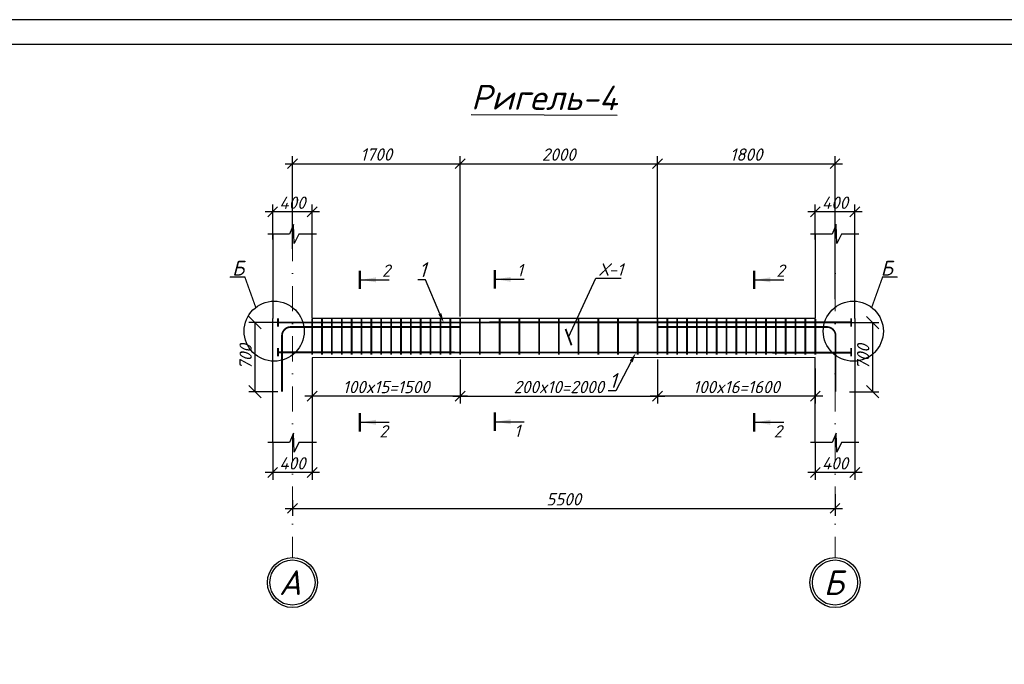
# Model space of a CAD drawing. Header units: millimetres. Extents: x -33345 to 4712671, y -3392 to 121473.
# Tile 600 of 656: x 3063445 to 3083407, y 61134 to 74201. Entities that reach past the tile are written whole.
import ezdxf
from ezdxf import colors
from ezdxf.entities.mleader import LeaderData, LeaderLine
from ezdxf.math import Vec2, Vec3

# ---------------------------------------------------------------- set-up
doc = ezdxf.new("R2010")
doc.units = ezdxf.units.MM
doc.linetypes.add('DASHDOTX2', pattern=[50.8, 25.4, -12.7, 0, -12.7])
doc.layers.add('0.25', color=7, linetype='Continuous', lineweight=25)
doc.layers.add('Лист', color=7, linetype='Continuous')
doc.styles.add('_text', font='isocpeui.ttf')
doc.styles.add('Arch-Dim', font='isocpeui.ttf', dxfattribs={"height": 200})
doc.styles.add('GOST 2.304', font='isocpeui.ttf')
doc.styles.get("Standard").update_dxf_attribs({"font": 'arial.ttf'})
doc.styles.add('ГОСТ 250', font='isocpeui.ttf', dxfattribs={"height": 250})
doc.styles.add('Тохир', font='isocpeui.ttf', dxfattribs={"oblique": 2, "height": 250})
doc.dimstyles.new('Islom 94', dxfattribs={"dimtxt": 250, "dimasz": 200, "dimexe": 150, "dimexo": 100, "dimgap": 60, "dimtad": 1, "dimdec": 0, "dimtxsty": '_text', "dimblk": 'OBLIQUE', "dimcen": 0, "dimdle": 150, "dimadec": 0, "dimazin": 0, "dimtfac": 1, "dimtdec": 0, "dimtmove": 0, "dimatfit": 3, "dimfxl": 1, "dimarcsym": 0})
doc.dimstyles.new('М 100', dxfattribs={"dimscale": 100, "dimtxt": 3, "dimasz": 2.5, "dimexe": 1.25, "dimexo": 0.625, "dimtad": 1, "dimdec": 0, "dimtxsty": 'Standard', "dimblk": 'OBLIQUE', "dimcen": 2.5, "dimadec": 0, "dimazin": 0, "dimtfac": 1, "dimtdec": 0, "dimtmove": 0, "dimatfit": 3, "dimfxl": 1, "dimtfill": 1, "dimarcsym": 0})

# ---------------------------------------------------------------- blocks, each defined once
blk = doc.blocks.new('*U340')
at = {"layer": '0.25', "color": 5, "linetype": 'Continuous', "lineweight": 25, "ltscale": 100}
blk.add_lwpolyline([(-42000, 0), (0, 0), (0, 29700), (-42000, 29700), (-42000, 0)], dxfattribs=at)
at = {"layer": '0.25', "color": 7, "linetype": 'Continuous', "lineweight": 30, "ltscale": 100}
blk.add_lwpolyline([(-40000, 500), (-500, 500), (-500, 29200), (-40000, 29200), (-40000, 500)], dxfattribs=at)
blk = doc.blocks.new('_Oblique')
at = {"color": 0, "linetype": 'ByBlock', "lineweight": -2}
blk.add_line((-0.5, -0.5), (0.5, 0.5), dxfattribs=at)
blk = doc.blocks.new('*D2143')
at = {"color": 0, "lineweight": -2, "ltscale": 10, "transparency": 16777216}
for p, q in [((3079975, 64582), (3079975, 64145)), ((3068825, 64295), (3080125, 64295)), ((3068975, 64459), (3068975, 64145))]:
    blk.add_line(p, q, dxfattribs=at)
at = {"layer": 'Defpoints', "color": 0, "ltscale": 10, "transparency": 16777216}
for p in [(3079975, 64682), (3068975, 64559), (3079975, 64295)]:
    blk.add_point(p, dxfattribs=at)
at = {"color": 0, "lineweight": -2, "ltscale": 10, "transparency": 16777216, "xscale": 200, "yscale": 200, "zscale": 200, "rotation": 180}
blk.add_blockref('_Oblique', (3068975, 64295), dxfattribs=at)
at = {"color": 0, "lineweight": -2, "ltscale": 10, "transparency": 16777216, "xscale": 200, "yscale": 200, "zscale": 200}
blk.add_blockref('_Oblique', (3079975, 64295), dxfattribs=at)
at = {"color": 0, "lineweight": 25, "ltscale": 10, "transparency": 16777216, "insert": (3074475, 64480), "char_height": 250, "attachment_point": 5, "style": '_text'}
blk.add_mtext('5500', dxfattribs=at)
blk = doc.blocks.new('*D2144')
at = {"color": 0, "lineweight": -2, "ltscale": 10, "transparency": 16777216}
for p, q in [((3079575, 65628), (3079575, 64873)), ((3080375, 65628), (3080375, 64873)), ((3080525, 65023), (3079425, 65023))]:
    blk.add_line(p, q, dxfattribs=at)
at = {"layer": 'Defpoints', "color": 0, "ltscale": 10, "transparency": 16777216}
for p in [(3079575, 65728), (3080375, 65728), (3079575, 65023)]:
    blk.add_point(p, dxfattribs=at)
at = {"color": 0, "lineweight": -2, "ltscale": 10, "transparency": 16777216, "xscale": 200, "yscale": 200, "zscale": 200, "rotation": 180}
blk.add_blockref('_Oblique', (3079575, 65023), dxfattribs=at)
at = {"color": 0, "lineweight": -2, "ltscale": 10, "transparency": 16777216, "xscale": 200, "yscale": 200, "zscale": 200}
blk.add_blockref('_Oblique', (3080375, 65023), dxfattribs=at)
at = {"color": 0, "ltscale": 10, "transparency": 16777216, "insert": (3079975, 65208), "char_height": 250, "attachment_point": 5, "style": '_text'}
blk.add_mtext('400', dxfattribs=at)
blk = doc.blocks.new('*D2145')
at = {"color": 0, "lineweight": -2, "ltscale": 10, "transparency": 16777216}
for p, q in [((3080525, 70306), (3079425, 70306)), ((3079575, 69745), (3079575, 70456)), ((3080375, 69745), (3080375, 70456))]:
    blk.add_line(p, q, dxfattribs=at)
at = {"layer": 'Defpoints', "color": 0, "ltscale": 10, "transparency": 16777216}
for p in [(3079575, 70306), (3079575, 69645), (3080375, 69645)]:
    blk.add_point(p, dxfattribs=at)
at = {"color": 0, "lineweight": -2, "ltscale": 10, "transparency": 16777216, "xscale": 200, "yscale": 200, "zscale": 200, "rotation": 180}
blk.add_blockref('_Oblique', (3079575, 70306), dxfattribs=at)
at = {"color": 0, "lineweight": -2, "ltscale": 10, "transparency": 16777216, "xscale": 200, "yscale": 200, "zscale": 200}
blk.add_blockref('_Oblique', (3080375, 70306), dxfattribs=at)
at = {"color": 0, "ltscale": 10, "transparency": 16777216, "insert": (3079975, 70491), "char_height": 250, "attachment_point": 5, "style": '_text'}
blk.add_mtext('400', dxfattribs=at)
blk = doc.blocks.new('*D2146')
at = {"color": 0, "lineweight": -2, "ltscale": 10, "transparency": 16777216}
for p, q in [((3068575, 65628), (3068575, 64873)), ((3069375, 65628), (3069375, 64873)), ((3069525, 65023), (3068425, 65023))]:
    blk.add_line(p, q, dxfattribs=at)
at = {"layer": 'Defpoints', "color": 0, "ltscale": 10, "transparency": 16777216}
for p in [(3068575, 65728), (3069375, 65728), (3068575, 65023)]:
    blk.add_point(p, dxfattribs=at)
at = {"color": 0, "lineweight": -2, "ltscale": 10, "transparency": 16777216, "xscale": 200, "yscale": 200, "zscale": 200, "rotation": 180}
blk.add_blockref('_Oblique', (3068575, 65023), dxfattribs=at)
at = {"color": 0, "lineweight": -2, "ltscale": 10, "transparency": 16777216, "xscale": 200, "yscale": 200, "zscale": 200}
blk.add_blockref('_Oblique', (3069375, 65023), dxfattribs=at)
at = {"color": 0, "ltscale": 10, "transparency": 16777216, "insert": (3068975, 65208), "char_height": 250, "attachment_point": 5, "style": '_text'}
blk.add_mtext('400', dxfattribs=at)
blk = doc.blocks.new('*D2147')
at = {"color": 0, "lineweight": -2, "ltscale": 10, "transparency": 16777216}
for p, q in [((3069525, 70306), (3068425, 70306)), ((3068575, 69745), (3068575, 70456)), ((3069375, 69745), (3069375, 70456))]:
    blk.add_line(p, q, dxfattribs=at)
at = {"layer": 'Defpoints', "color": 0, "ltscale": 10, "transparency": 16777216}
for p in [(3068575, 70306), (3068575, 69645), (3069375, 69645)]:
    blk.add_point(p, dxfattribs=at)
at = {"color": 0, "lineweight": -2, "ltscale": 10, "transparency": 16777216, "xscale": 200, "yscale": 200, "zscale": 200, "rotation": 180}
blk.add_blockref('_Oblique', (3068575, 70306), dxfattribs=at)
at = {"color": 0, "lineweight": -2, "ltscale": 10, "transparency": 16777216, "xscale": 200, "yscale": 200, "zscale": 200}
blk.add_blockref('_Oblique', (3069375, 70306), dxfattribs=at)
at = {"color": 0, "ltscale": 10, "transparency": 16777216, "insert": (3068975, 70491), "char_height": 250, "attachment_point": 5, "style": '_text'}
blk.add_mtext('400', dxfattribs=at)
blk = doc.blocks.new('*D2148')
at = {"color": 0, "lineweight": -2, "ltscale": 10, "transparency": 16777216}
for p, q in [((3072375, 67314), (3072375, 66420)), ((3076375, 67314), (3076375, 66420)), ((3072225, 66570), (3076525, 66570))]:
    blk.add_line(p, q, dxfattribs=at)
at = {"layer": 'Defpoints', "color": 0, "ltscale": 10, "transparency": 16777216}
for p in [(3072375, 67414), (3076375, 67414), (3076375, 66570)]:
    blk.add_point(p, dxfattribs=at)
at = {"color": 0, "lineweight": -2, "ltscale": 10, "transparency": 16777216, "xscale": 200, "yscale": 200, "zscale": 200, "rotation": 180}
blk.add_blockref('_Oblique', (3072375, 66570), dxfattribs=at)
at = {"color": 0, "lineweight": -2, "ltscale": 10, "transparency": 16777216, "xscale": 200, "yscale": 200, "zscale": 200}
blk.add_blockref('_Oblique', (3076375, 66570), dxfattribs=at)
at = {"color": 0, "ltscale": 10, "transparency": 16777216, "insert": (3074375, 66755), "char_height": 250, "attachment_point": 5, "style": '_text'}
blk.add_mtext('200x10=2000', dxfattribs=at)
blk = doc.blocks.new('*D2149')
at = {"color": 0, "lineweight": -2, "ltscale": 10, "transparency": 16777216}
for p, q in [((3072375, 67314), (3072375, 66420)), ((3069375, 67077), (3069375, 66420)), ((3072525, 66570), (3069225, 66570))]:
    blk.add_line(p, q, dxfattribs=at)
at = {"layer": 'Defpoints', "color": 0, "ltscale": 10, "transparency": 16777216}
for p in [(3072375, 67414), (3069375, 67177), (3069375, 66570)]:
    blk.add_point(p, dxfattribs=at)
at = {"color": 0, "lineweight": -2, "ltscale": 10, "transparency": 16777216, "xscale": 200, "yscale": 200, "zscale": 200, "rotation": 180}
blk.add_blockref('_Oblique', (3069375, 66570), dxfattribs=at)
at = {"color": 0, "lineweight": -2, "ltscale": 10, "transparency": 16777216, "xscale": 200, "yscale": 200, "zscale": 200}
blk.add_blockref('_Oblique', (3072375, 66570), dxfattribs=at)
at = {"color": 0, "ltscale": 10, "transparency": 16777216, "insert": (3070875, 66755), "char_height": 250, "attachment_point": 5, "style": '_text'}
blk.add_mtext('100x15=1500', dxfattribs=at)
blk = doc.blocks.new('*D2150')
at = {"color": 0, "lineweight": -2, "ltscale": 10, "transparency": 16777216}
for p, q in [((3076375, 67314), (3076375, 66420)), ((3079575, 67131), (3079575, 66420)), ((3079725, 66570), (3076225, 66570))]:
    blk.add_line(p, q, dxfattribs=at)
at = {"layer": 'Defpoints', "color": 0, "ltscale": 10, "transparency": 16777216}
for p in [(3076375, 67414), (3079575, 67231), (3076375, 66570)]:
    blk.add_point(p, dxfattribs=at)
at = {"color": 0, "lineweight": -2, "ltscale": 10, "transparency": 16777216, "xscale": 200, "yscale": 200, "zscale": 200, "rotation": 180}
blk.add_blockref('_Oblique', (3076375, 66570), dxfattribs=at)
at = {"color": 0, "lineweight": -2, "ltscale": 10, "transparency": 16777216, "xscale": 200, "yscale": 200, "zscale": 200}
blk.add_blockref('_Oblique', (3079575, 66570), dxfattribs=at)
at = {"color": 0, "ltscale": 10, "transparency": 16777216, "insert": (3077975, 66755), "char_height": 250, "attachment_point": 5, "style": '_text'}
blk.add_mtext('100x16=1600', dxfattribs=at)
blk = doc.blocks.new('*D2151')
at = {"color": 0, "lineweight": -2, "ltscale": 10, "transparency": 16777216}
for p, q in [((3068825, 71282), (3072525, 71282)), ((3068975, 69559), (3068975, 71432)), ((3072375, 68183), (3072375, 71432))]:
    blk.add_line(p, q, dxfattribs=at)
at = {"layer": 'Defpoints', "color": 0, "ltscale": 10, "transparency": 16777216}
for p in [(3072375, 71282), (3068975, 69459), (3072375, 68083)]:
    blk.add_point(p, dxfattribs=at)
at = {"color": 0, "lineweight": -2, "ltscale": 10, "transparency": 16777216, "xscale": 200, "yscale": 200, "zscale": 200, "rotation": 180}
blk.add_blockref('_Oblique', (3068975, 71282), dxfattribs=at)
at = {"color": 0, "lineweight": -2, "ltscale": 10, "transparency": 16777216, "xscale": 200, "yscale": 200, "zscale": 200}
blk.add_blockref('_Oblique', (3072375, 71282), dxfattribs=at)
at = {"color": 0, "lineweight": 25, "ltscale": 10, "transparency": 16777216, "insert": (3070675, 71469), "char_height": 250, "attachment_point": 5, "style": '_text'}
blk.add_mtext('1700', dxfattribs=at)
blk = doc.blocks.new('*D2152')
at = {"color": 0, "lineweight": -2, "ltscale": 10, "transparency": 16777216}
for p, q in [((3072225, 71282), (3076525, 71282)), ((3072375, 68183), (3072375, 71432)), ((3076375, 68085), (3076375, 71432))]:
    blk.add_line(p, q, dxfattribs=at)
at = {"layer": 'Defpoints', "color": 0, "ltscale": 10, "transparency": 16777216}
for p in [(3076375, 71282), (3072375, 68083), (3076375, 67985)]:
    blk.add_point(p, dxfattribs=at)
at = {"color": 0, "lineweight": -2, "ltscale": 10, "transparency": 16777216, "xscale": 200, "yscale": 200, "zscale": 200, "rotation": 180}
blk.add_blockref('_Oblique', (3072375, 71282), dxfattribs=at)
at = {"color": 0, "lineweight": -2, "ltscale": 10, "transparency": 16777216, "xscale": 200, "yscale": 200, "zscale": 200}
blk.add_blockref('_Oblique', (3076375, 71282), dxfattribs=at)
at = {"color": 0, "lineweight": 25, "ltscale": 10, "transparency": 16777216, "insert": (3074375, 71467), "char_height": 250, "attachment_point": 5, "style": '_text'}
blk.add_mtext('2000', dxfattribs=at)
blk = doc.blocks.new('*D2153')
at = {"color": 0, "lineweight": -2, "ltscale": 10, "transparency": 16777216}
for p, q in [((3076225, 71282), (3080125, 71282)), ((3076375, 68085), (3076375, 71432)), ((3079975, 68534), (3079975, 71432))]:
    blk.add_line(p, q, dxfattribs=at)
at = {"layer": 'Defpoints', "color": 0, "ltscale": 10, "transparency": 16777216}
for p in [(3079975, 71282), (3079975, 68434), (3076375, 67985)]:
    blk.add_point(p, dxfattribs=at)
at = {"color": 0, "lineweight": -2, "ltscale": 10, "transparency": 16777216, "xscale": 200, "yscale": 200, "zscale": 200, "rotation": 180}
blk.add_blockref('_Oblique', (3076375, 71282), dxfattribs=at)
at = {"color": 0, "lineweight": -2, "ltscale": 10, "transparency": 16777216, "xscale": 200, "yscale": 200, "zscale": 200}
blk.add_blockref('_Oblique', (3079975, 71282), dxfattribs=at)
at = {"color": 0, "lineweight": 25, "ltscale": 10, "transparency": 16777216, "insert": (3078175, 71467), "char_height": 250, "attachment_point": 5, "style": '_text'}
blk.add_mtext('1800', dxfattribs=at)
blk = doc.blocks.new('_ArchTick')
at = {"color": 0, "linetype": 'ByBlock', "const_width": 0.15}
blk.add_lwpolyline([(-0.5, -0.5), (0.5, 0.5)], dxfattribs=at)
blk = doc.blocks.new('*D2154')
at = {"color": 0, "lineweight": -2, "ltscale": 100, "transparency": 16777216}
for p, q in [((3068666, 68060), (3068090, 68060)), ((3068215, 68060), (3068215, 66660)), ((3068680, 66660), (3068090, 66660))]:
    blk.add_line(p, q, dxfattribs=at)
at = {"layer": 'Defpoints', "color": 0, "ltscale": 100, "transparency": 16777216}
for p in [(3068728, 68060), (3068215, 66660), (3068743, 66660)]:
    blk.add_point(p, dxfattribs=at)
at = {"color": 0, "lineweight": -2, "ltscale": 100, "transparency": 16777216, "xscale": 250, "yscale": 250, "zscale": 250}
for p, rotation in [((3068215, 68060), 90), ((3068215, 66660), 270)]:
    blk.add_blockref('_Oblique', p, dxfattribs=dict(at, rotation=rotation))
at = {"color": 0, "ltscale": 100, "transparency": 16777216, "insert": (3068026, 67360), "char_height": 250, "attachment_point": 5, "rotation": 90, "style": 'Тохир', "bg_fill": 3, "box_fill_scale": 1.1, "bg_fill_color": 256, "bg_fill_true_color": 13158600, "bg_fill_transparency": 0}
blk.add_mtext('700', dxfattribs=at)
blk = doc.blocks.new('*D2155')
at = {"color": 0, "lineweight": -2, "ltscale": 100, "transparency": 16777216}
for p, q in [((3080284, 68060), (3080860, 68060)), ((3080735, 68060), (3080735, 66660)), ((3080269, 66660), (3080860, 66660))]:
    blk.add_line(p, q, dxfattribs=at)
at = {"layer": 'Defpoints', "color": 0, "ltscale": 100, "transparency": 16777216}
for p in [(3080222, 68060), (3080207, 66660), (3080735, 66660)]:
    blk.add_point(p, dxfattribs=at)
at = {"color": 0, "lineweight": -2, "ltscale": 100, "transparency": 16777216, "xscale": 250, "yscale": 250, "zscale": 250}
for p, rotation in [((3080735, 68060), 90), ((3080735, 66660), 270)]:
    blk.add_blockref('_Oblique', p, dxfattribs=dict(at, rotation=rotation))
at = {"color": 0, "ltscale": 100, "transparency": 16777216, "insert": (3080546, 67360), "char_height": 250, "attachment_point": 5, "rotation": 90, "style": 'Тохир', "bg_fill": 3, "box_fill_scale": 1.1, "bg_fill_color": 256, "bg_fill_true_color": 13158600, "bg_fill_transparency": 0}
blk.add_mtext('700', dxfattribs=at)

msp = doc.modelspace()

# ---------------------------------------------------------------- linework, layer by layer
at = {"color": 177, "lineweight": 25, "ltscale": 10, "true_color": 0x293189}
for p, q in [((3068574.933, 69859.671, 1359241.5), (3068574.933, 68143.165, 1359241.5)), ((3080374.933, 68144.079, 1359241.5), (3080374.933, 69856.065, 1359241.5)), ((3068574.933, 65630.266, 1359241.5), (3068574.933, 68143.165, 1359241.5)), ((3080374.933, 68144.079, 1359241.5), (3080374.933, 65630.266, 1359241.5))]:
    msp.add_line(p, q, dxfattribs=at)
at = {"color": 177, "ltscale": 10, "true_color": 0x293189}
for p, q in [((3068574.933, 69856.065, 1359241.5), (3068574.933, 68146.772, 1359241.5)), ((3079574.933, 69856.065, 1359241.5), (3079574.933, 68146.772, 1359241.5))]:
    msp.add_line(p, q, dxfattribs=at)
at = {"color": 1, "linetype": 'DASHDOTX2', "lineweight": 5, "ltscale": 20}
for p, q in [((3068975.088, 69815.954, 1359241.5), (3068975.088, 63298.902, 1359241.5)), ((3079975.088, 69815.954, 1359241.5), (3079975.088, 63298.902, 1359241.5))]:
    msp.add_line(p, q, dxfattribs=at)
at = {"color": 116, "true_color": 0x136734}
for p, q in [((3070366.786, 68928.125, 1359241.5), (3070938.494, 68928.125, 1359241.5)), ((3073101.841, 68938.036, 1359241.5), (3073673.549, 68938.036, 1359241.5)), ((3078362.329, 68928.125, 1359241.5), (3078934.037, 68928.125, 1359241.5)), ((3070366.786, 66040.912, 1359241.5), (3070938.494, 66040.912, 1359241.5)), ((3073101.841, 66050.823, 1359241.5), (3073673.549, 66050.823, 1359241.5)), ((3078362.329, 66040.912, 1359241.5), (3078934.037, 66040.912, 1359241.5))]:
    msp.add_line(p, q, dxfattribs=at)
at = {"color": 7, "elevation": 1359241.5}
for points in [[(3069460.936, 69856.065), (3069103.53, 69856.065), (3069012.279, 69661.885), (3069003.496, 69854.952), (3068995.765, 70046.692), (3068914.002, 69856.065), (3068475.687, 69856.065)], [(3080460.936, 69856.065), (3080103.53, 69856.065), (3080012.279, 69661.885), (3080003.496, 69854.952), (3079995.765, 70046.692), (3079914.002, 69856.065), (3079475.687, 69856.065)], [(3069460.936, 65630.266), (3069103.53, 65630.266), (3069012.279, 65436.086), (3069003.496, 65629.153), (3068995.765, 65820.893), (3068914.002, 65630.266), (3068475.687, 65630.266)], [(3080460.936, 65630.266), (3080103.53, 65630.266), (3080012.279, 65436.086), (3080003.496, 65629.153), (3079995.765, 65820.893), (3079914.002, 65630.266), (3079475.687, 65630.266)]]:
    msp.add_lwpolyline(points, dxfattribs=at)
at = {"color": 177, "lineweight": 25, "ltscale": 10, "true_color": 0x293189, "elevation": 1359241.5}
for points in [[(3079574.933, 69859.671), (3079574.933, 68146.772), (3069374.933, 68144.079), (3069374.933, 69856.065)], [(3079574.933, 65630.266), (3079574.933, 67350.378), (3069374.933, 67347.686), (3069374.933, 65630.266)]]:
    msp.add_lwpolyline(points, dxfattribs=at)
at = {"color": 116, "linetype": 'Continuous', "lineweight": 50, "ltscale": 100, "true_color": 0x136734, "elevation": 1359241.5}
for points in [[(3070341.786, 68743.401), (3070341.786, 69112.849)], [(3073076.841, 68753.312), (3073076.841, 69122.76)], [(3078337.329, 68743.401), (3078337.329, 69112.849)], [(3070341.786, 65856.188), (3070341.786, 66225.636)], [(3073076.841, 65866.099), (3073076.841, 66235.547)], [(3078337.329, 65856.188), (3078337.329, 66225.636)]]:
    msp.add_lwpolyline(points, dxfattribs=at)
at = {"color": 18, "true_color": 0x000000, "const_width": 25, "elevation": 1359241.5}
for points in [[(3068231.081, 68368.601), (3068010.199, 68983.961), (3067705.387, 68982.945)], [(3080718.749, 68368.601), (3080939.631, 68983.961), (3081244.443, 68982.945)]]:
    msp.add_lwpolyline(points, dxfattribs=at)
at = {"ltscale": 100, "const_width": 36.895, "elevation": 1359241.5}
for points in [[(3068682.616, 68145.948), (3068682.616, 67981.53)], [(3080303.72, 68067.331), (3068682.616, 68063.314)], [(3080303.72, 68145.948), (3080303.72, 67981.53)], [(3068682.724, 67544.692), (3068682.724, 67380.273)], [(3080303.827, 67452.094), (3068682.724, 67458.676)], [(3080303.827, 67544.692), (3080303.827, 67380.273)]]:
    msp.add_lwpolyline(points, dxfattribs=at)
at = {"color": 32, "ltscale": 100, "true_color": 0xcd6928, "const_width": 36.895, "elevation": 1359241.5}
for points in [[(3069375.244, 68132.202), (3069375.244, 67413.548)], [(3069575.244, 68132.202), (3069575.244, 67413.548)], [(3069775.244, 68132.202), (3069775.244, 67413.548)], [(3069975.244, 68132.202), (3069975.244, 67413.548)], [(3070175.244, 68132.202), (3070175.244, 67413.548)], [(3070375.244, 68132.202), (3070375.244, 67413.548)], [(3070575.244, 68132.202), (3070575.244, 67413.548)], [(3070775.244, 68132.202), (3070775.244, 67413.548)], [(3070975.244, 68132.202), (3070975.244, 67413.548)], [(3070975.244, 68132.202), (3070975.244, 67413.548)], [(3071175.244, 68132.202), (3071175.244, 67413.548)], [(3071375.244, 68132.202), (3071375.244, 67413.548)], [(3071375.244, 68132.202), (3071375.244, 67413.548)], [(3071575.244, 68132.202), (3071575.244, 67413.548)], [(3071775.244, 68132.202), (3071775.244, 67413.548)], [(3071775.244, 68132.202), (3071775.244, 67413.548)], [(3071975.244, 68132.202), (3071975.244, 67413.548)], [(3072175.244, 68132.202), (3072175.244, 67413.548)], [(3072175.244, 68132.202), (3072175.244, 67413.548)], [(3072375.244, 68132.202), (3072375.244, 67413.548)], [(3072775.244, 68132.202), (3072775.244, 67413.548)], [(3073175.244, 68132.202), (3073175.244, 67413.548)], [(3073575.244, 68132.202), (3073575.244, 67413.548)], [(3073975.244, 68132.202), (3073975.244, 67413.548)], [(3074375.244, 68132.202), (3074375.244, 67413.548)], [(3074775.244, 68132.202), (3074775.244, 67413.548)], [(3075175.244, 68132.202), (3075175.244, 67413.548)], [(3075575.244, 68132.202), (3075575.244, 67413.548)], [(3075975.244, 68132.202), (3075975.244, 67413.548)], [(3076375.244, 68132.202), (3076375.244, 67413.548)], [(3076575.244, 68132.202), (3076575.244, 67413.548)], [(3076774.623, 68132.202), (3076774.623, 67413.548)], [(3076974.623, 68132.202), (3076974.623, 67413.548)], [(3077174.623, 68132.202), (3077174.623, 67413.548)], [(3077374.623, 68132.202), (3077374.623, 67413.548)], [(3077574.623, 68132.202), (3077574.623, 67413.548)], [(3077774.623, 68132.202), (3077774.623, 67413.548)], [(3077974.623, 68132.202), (3077974.623, 67413.548)], [(3078174.623, 68132.202), (3078174.623, 67413.548)], [(3078374.623, 68132.202), (3078374.623, 67413.548)], [(3078574.623, 68132.202), (3078574.623, 67413.548)], [(3078774.623, 68132.202), (3078774.623, 67413.548)], [(3078974.623, 68132.202), (3078974.623, 67413.548)], [(3079174.623, 68132.202), (3079174.623, 67413.548)], [(3079374.623, 68132.202), (3079374.623, 67413.548)], [(3079574.623, 68132.202), (3079574.623, 67413.548)]]:
    msp.add_lwpolyline(points, dxfattribs=at)
at = {"color": 5, "ltscale": 100, "const_width": 35, "elevation": 1359241.5}
for points in [[(3068763.081, 66660.006), (3068763.081, 67793.575, -0.432221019), (3068952.651, 67971.905), (3072374.933, 67971.905)], [(3079987.406, 66660.006), (3079987.406, 67793.575, 0.432221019), (3079797.836, 67971.905), (3076375.554, 67971.905)]]:
    msp.add_lwpolyline(points, format="xyb", dxfattribs=at)
at = {"color": 18, "ltscale": 15, "true_color": 0x000000}
for centre in [(3068975.088, 62791.388, 1359241.5), (3079975.088, 62791.388, 1359241.5)]:
    msp.add_circle(centre, 507.514, dxfattribs=at)
at = {"color": 1, "lineweight": 30, "ltscale": 15}
for centre in [(3068975.088, 62791.388, 1359241.5), (3079975.088, 62791.388, 1359241.5)]:
    msp.add_circle(centre, 457.514, dxfattribs=at)
at = {"color": 116, "true_color": 0x136734}
for points in [[(3070366.786, 68928.125, 1359241.5), (3070667.236, 68978.403, 1359241.5), (3070667.236, 68877.847, 1359241.5)], [(3073101.841, 68938.036, 1359241.5), (3073402.291, 68988.314, 1359241.5), (3073402.291, 68887.758, 1359241.5)], [(3078362.329, 68928.125, 1359241.5), (3078662.779, 68978.403, 1359241.5), (3078662.779, 68877.847, 1359241.5)], [(3070366.786, 66040.912, 1359241.5), (3070667.236, 66091.19, 1359241.5), (3070667.236, 65990.634, 1359241.5)], [(3073101.841, 66050.823, 1359241.5), (3073402.291, 66101.101, 1359241.5), (3073402.291, 66000.545, 1359241.5)], [(3078362.329, 66040.912, 1359241.5), (3078662.779, 66091.19, 1359241.5), (3078662.779, 65990.634, 1359241.5)]]:
    msp.add_solid(points, dxfattribs=at)

# ---------------------------------------------------------------- block references
at = {"layer": 'Лист', "ltscale": 100, "transparency": 33554687}
msp.add_blockref('*U340', (3102833.349, 44501.326, 1359241.5), dxfattribs=at)

# ---------------------------------------------------------------- texts
at = {"color": 18, "true_color": 0x000000, "style": 'Arch-Dim'}
for p in [(3067752.318, 69014.755, 1359241.5), (3080901.148, 69014.755, 1359241.5)]:
    msp.add_text('Б', height=300, dxfattribs=at).set_placement(p)
at = {"color": 116, "true_color": 0x136734, "style": '_text'}
for s, p in [('2', (3070735.839, 65732.073, 1359241.5)), ('1', (3073470.894, 65741.984, 1359241.5)), ('2', (3078731.382, 65732.073, 1359241.5))]:
    msp.add_text(s, height=250, dxfattribs=at).set_placement(p)
at = {"color": 177, "ltscale": 10, "true_color": 0x293189, "insert": (3074079.49, 72622.487, 1359241.5), "char_height": 500, "width": 5141.60615, "attachment_point": 5, "rotation": 359.7044053, "style": 'ГОСТ 250'}
msp.add_mtext('{\\LРигель-4}', dxfattribs=at)
at = {"color": 116, "true_color": 0x136734, "char_height": 250, "width": 186.33523, "attachment_point": 1, "style": '_text'}
for s, insert in [('2', (3070789.26, 69239.028, 1359241.5)), ('1', (3073524.315, 69248.939, 1359241.5)), ('2', (3078784.803, 69239.028, 1359241.5))]:
    msp.add_mtext(s, dxfattribs=dict(at, insert=insert))
at = {"char_height": 500, "width": 333.15362, "attachment_point": 9, "style": 'GOST 2.304'}
for s, insert in [('А', (3069152.633, 62538.71, 1832323.999)), ('Б', (3080152.633, 62538.71, 1832323.999))]:
    msp.add_mtext(s, dxfattribs=dict(at, insert=insert))

# ---------------------------------------------------------------- dimensions: what is measured, and where the dimension line sits
at = {"color": 177, "lineweight": 25, "ltscale": 10, "true_color": 0x293189}
for base, p1, p2, picture, middle in [((3072375.244, 71282.19, 1359241.5), (3068975.088, 69459.128, 1359241.5), (3072375.244, 68083.165, 1359241.5), '*D2151', (3070675.166, 71468.799, 1359241.5)), ((3076375.244, 71282.19, 1359241.5), (3072375.244, 68083.165, 1359241.5), (3076375.244, 67985.009, 1359241.5), '*D2152', (3074375.244, 71467.19, 1359241.5)), ((3079975.088, 71282.19, 1359241.5), (3076375.244, 67985.009, 1359241.5), (3079975.088, 68434.437, 1359241.5), '*D2153', (3078175.166, 71467.19, 1359241.5)), ((3079975.088, 64295.247, 1359241.5), (3068975.088, 64558.609, 1359241.5), (3079975.088, 64682.155, 1359241.5), '*D2143', (3074475.088, 64480.247, 1359241.5))]:
    dim = msp.add_linear_dim(base=base, p1=p1, p2=p2, dimstyle='Islom 94', override={"dimlfac": 0.5, "dimtmove": 1}, dxfattribs=at)
    dim.commit()
    dim.dimension.update_dxf_attribs({"geometry": picture, "text_midpoint": middle})
at = {"color": 177, "ltscale": 10, "true_color": 0x293189}
for base, p1, p2, text, picture, middle in [((3068574.933, 70305.549, 1359241.5), (3069374.933, 69644.722, 1359241.5), (3068574.933, 69644.722, 1359241.5), '400', '*D2147', (3068974.933, 70490.549, 1359241.5)), ((3079574.933, 70305.549, 1359241.5), (3080374.933, 69644.722, 1359241.5), (3079574.933, 69644.722, 1359241.5), '400', '*D2145', (3079974.933, 70490.549, 1359241.5)), ((3069374.623, 66569.503, 1359241.5), (3072375.244, 67413.548, 1359241.5), (3069374.623, 67176.823, 1359241.5), '100x15=<>', '*D2149', (3070874.933, 66754.503, 1359241.5)), ((3076375.244, 66569.503, 1359241.5), (3072375.244, 67413.548, 1359241.5), (3076375.244, 67413.548, 1359241.5), '200x10=<>', '*D2148', (3074375.244, 66754.503, 1359241.5)), ((3076375.244, 66569.503, 1359241.5), (3079574.933, 67231.233, 1359241.5), (3076375.244, 67413.548, 1359241.5), '100x16=<>', '*D2150', (3077975.088, 66754.503, 1359241.5)), ((3068574.933, 65023.187, 1359241.5), (3069374.933, 65727.538, 1359241.5), (3068574.933, 65727.538, 1359241.5), '400', '*D2146', (3068974.933, 65208.187, 1359241.5)), ((3079574.933, 65023.187, 1359241.5), (3080374.933, 65727.538, 1359241.5), (3079574.933, 65727.538, 1359241.5), '400', '*D2144', (3079974.933, 65208.187, 1359241.5))]:
    dim = msp.add_linear_dim(base=base, p1=p1, p2=p2, text=text, dimstyle='Islom 94', override={"dimlfac": 0.5}, dxfattribs=at)
    dim.commit()
    dim.dimension.update_dxf_attribs({"geometry": picture, "text_midpoint": middle})

# ---------------------------------------------------------------- leaders
at = {"color": 226, "lineweight": 25, "true_color": 0x691c66}
ml = msp.add_multileader_mtext('Standard', dxfattribs=at)
ml.set_content('1', color=(105, 28, 102), style='Тохир')
ml.set_leader_properties()
ml.build(insert=Vec2(0, 0))
ml.multileader.update_dxf_attribs({"text_left_attachment_type": 6, "text_right_attachment_type": 6, "dogleg_length": 0.36, "arrow_head_size": 200})
ctx = ml.context
ctx.base_point, ctx.char_height, ctx.arrow_head_size, ctx.plane_origin = Vec3(3071549.388, 68924.685, 1359241.5), 300, 200, Vec3(3058808.379, 65031.442, 1359241.5)
ctx.left_attachment, ctx.right_attachment, ctx.text_align_type = 6, 6, 1
notes = []
notes.append((ctx, [(0, (1, 1, 0), (3071673.088, 68924.685, 1359241.5), (-1, 0), 0.36, [(0, [(3072043.174, 68055.855, 1359241.5)], 0, [])])]))
ctx.mtext.insert, ctx.mtext.width, ctx.mtext.alignment, ctx.mtext.flow_direction = Vec3(3071611.058, 69284.685, 1359241.5), 148.95385, 2, 5
at = {"lineweight": 25}
ml = msp.add_multileader_mtext('Standard', dxfattribs=at)
ml.set_content('Х-1', color=256, style='Тохир')
ml.set_leader_properties()
ml.set_arrow_properties(name='ARCHTICK')
ml.build(insert=Vec2(0, 0))
ml.multileader.update_dxf_attribs({"text_left_attachment_type": 6, "text_right_attachment_type": 6, "dogleg_length": 0.36, "arrow_head_size": 250})
ctx = ml.context
ctx.base_point, ctx.char_height, ctx.arrow_head_size, ctx.plane_origin = Vec3(3075128.469, 68961.141, 1359241.5), 250, 250, Vec3(3063369.996, 64787.368, 1359241.5)
ctx.left_attachment, ctx.right_attachment, ctx.text_align_type = 6, 6, 1
notes.append((ctx, [(1, (1, 1, 0), (3075128.109, 68961.141, 1359241.5), (1, 0), 0.36, [(0, [(3074573.295, 67766.052, 1359241.5)], 0, [])])]))
ctx.mtext.insert, ctx.mtext.alignment, ctx.mtext.flow_direction = Vec3(3075433.518, 69261.141, 1359241.5), 2, 5
at = {"color": 226, "lineweight": 25, "true_color": 0x691c66}
ml = msp.add_multileader_mtext('Standard', dxfattribs=at)
ml.set_content('1', color=(105, 28, 102), style='Тохир')
ml.set_leader_properties()
ml.build(insert=Vec2(0, 0))
ml.multileader.update_dxf_attribs({"text_left_attachment_type": 6, "text_right_attachment_type": 6, "dogleg_length": 0.36, "arrow_head_size": 200})
ctx = ml.context
ctx.base_point, ctx.char_height, ctx.arrow_head_size, ctx.plane_origin = Vec3(3075406.529, 66677.143, 1359241.5), 300, 200, Vec3(3063639.409, 62196.88, 1359241.5)
ctx.left_attachment, ctx.right_attachment, ctx.text_align_type = 6, 6, 1
notes.append((ctx, [(0, (1, 1, 0), (3075530.229, 66677.143, 1359241.5), (-1, 0), 0.36, [(0, [(3075936.268, 67449.344, 1359241.5)], 0, [])])]))
ctx.mtext.insert, ctx.mtext.width, ctx.mtext.alignment, ctx.mtext.flow_direction = Vec3(3075468.199, 67037.143, 1359241.5), 148.95385, 2, 5
for ctx, leaders in notes:
    for number, flags, end, landing, length, lines in leaders:
        leader = LeaderData()
        leader.index, (leader.has_last_leader_line, leader.has_dogleg_vector, leader.attachment_direction) = number, flags
        leader.last_leader_point, leader.dogleg_vector, leader.dogleg_length = Vec3(end), Vec3(landing), length
        for number, points, colour, breaks in lines:
            line = LeaderLine()
            line.index, line.vertices, line.color, line.breaks = number, Vec3.list(points), colors.encode_raw_color(colour), breaks
            leader.lines.append(line)
        ctx.leaders.append(leader)

# ---------------------------------------------------------------- next in the draw order: dimensions: what is measured, and where the dimension line sits
at = {"color": 177, "ltscale": 100, "true_color": 0x293189}
for base, p1, p2, picture, middle in [((3068214.683, 66660.006, 1359241.5), (3068728.076, 68059.772, 1359241.5), (3068742.919, 66660.006, 1359241.5), '*D2154', (3068025.574, 67359.889, 1359241.5)), ((3080735.146, 66660.006, 1359241.5), (3080221.754, 68059.772, 1359241.5), (3080206.911, 66660.006, 1359241.5), '*D2155', (3080546.037, 67359.889, 1359241.5))]:
    dim = msp.add_linear_dim(base=base, p1=p1, p2=p2, angle=90, dimstyle='М 100', override={"dimlfac": 0.5, "dimtxsty": 'Тохир', "dimfxl": 100, "dimarcsym": 1}, dxfattribs=at)
    dim.commit()
    dim.dimension.update_dxf_attribs({"geometry": picture, "text_midpoint": middle})

# ---------------------------------------------------------------- next in the draw order: linework, layer by layer
at = {"color": 18, "true_color": 0x000000}
for centre in [(3068604.096, 67886.823, 1359241.5), (3080345.734, 67886.823, 1359241.5)]:
    msp.add_circle(centre, 608.883, dxfattribs=at)

doc.saveas('drawing.dxf')
